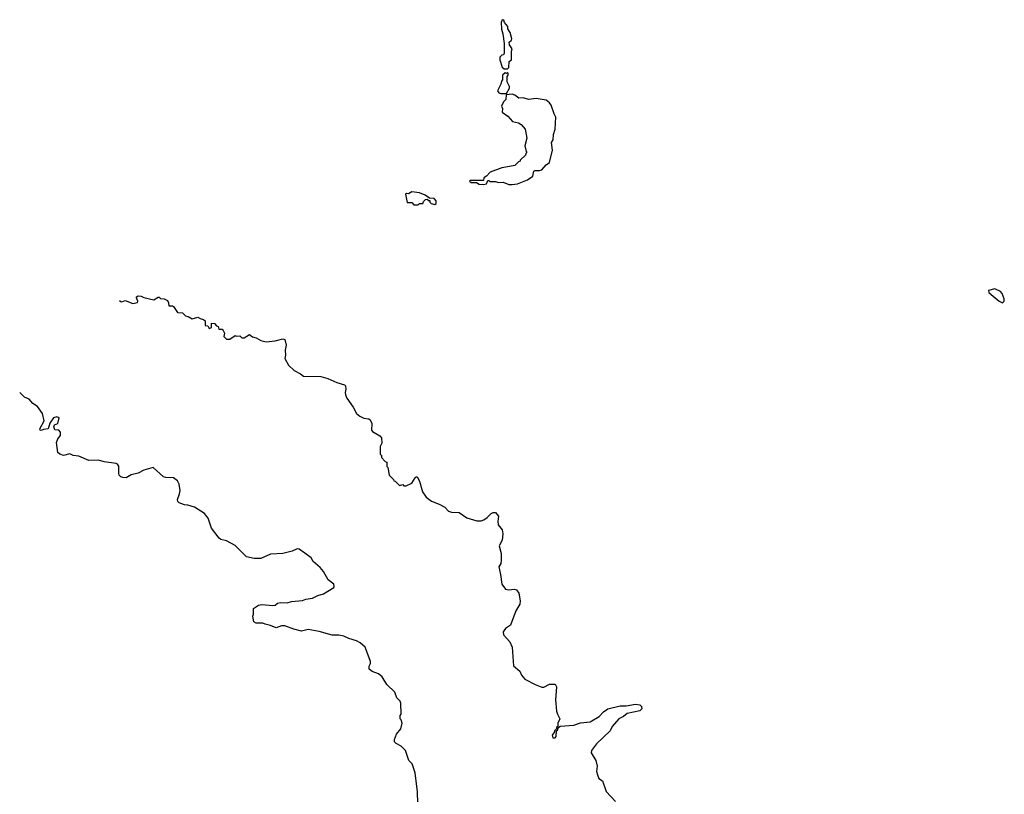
# Model space of a CAD drawing. Extents: x 1862350 to 2057294, y 212041 to 437318.
# Tile 270 of 301: x 1961319 to 1970251, y 408279 to 415310. Entities that reach past the tile are written whole.
import ezdxf

# ---------------------------------------------------------------- set-up
doc = ezdxf.new("R2010")
doc.units = 0

msp = doc.modelspace()

# ---------------------------------------------------------------- linework, layer by layer
at = {"layer": '0CON10XD'}
for points in [[(1965745, 414862.5), (1965756.7, 414875), (1965758.3, 414931.7), (1965780, 414945), (1965780, 415025), (1965787.5, 415045), (1965763, 415083), (1965760, 415105), (1965780, 415125), (1965782.5, 415135), (1965767.5, 415195), (1965748.3, 415228.3), (1965747, 415247), (1965717.5, 415285), (1965710, 415305), (1965695, 415310), (1965687.5, 415285), (1965690, 415225), (1965703, 415183), (1965712.5, 415095), (1965712.5, 415005), (1965708.3, 414991.7), (1965693, 414987), (1965675, 414970), (1965673.3, 414945), (1965695, 414880), (1965713, 414863), (1965745, 414862.5)], [(1965735, 414640), (1965763, 414687), (1965762.5, 414705), (1965740, 414745), (1965740, 414795), (1965750, 414805), (1965750, 414825), (1965745, 414827.5), (1965735, 414820), (1965723, 414827), (1965700, 414805), (1965700, 414765), (1965688.3, 414751.7), (1965682.5, 414725), (1965653.3, 414665), (1965665, 414647.5), (1965685, 414640), (1965735, 414640)], [(1965755, 413812.5), (1965785, 413813.3), (1965835, 413820), (1965925, 413856.7), (1965975, 413890), (1965983.6, 413936.4), (1965995, 413942.5), (1966035, 413940), (1966055, 413947.5), (1966096.1, 413993.9), (1966126.2, 414013.8), (1966151.2, 414125), (1966143.3, 414195), (1966159.3, 414220.7), (1966160.7, 414269.3), (1966176.2, 414315), (1966183.3, 414425), (1966166.2, 414455), (1966140, 414535), (1966125.9, 414555.9), (1966095, 414580), (1966003.6, 414593.6), (1965935, 414586.7), (1965885, 414600), (1965848.3, 414598.3), (1965810, 414625), (1965785, 414632.5), (1965731.7, 414628.3), (1965727.5, 414585), (1965707.5, 414565), (1965690, 414525), (1965697.5, 414505), (1965695, 414470), (1965747.5, 414435), (1965790, 414385), (1965844.1, 414374.1), (1965867.3, 414357.3), (1965903.3, 414315), (1965918.8, 414235), (1965900, 414165), (1965913, 414113), (1965920, 414105), (1965910, 414095), (1965908.3, 414081.7), (1965860, 414035), (1965860, 414025), (1965845, 414020), (1965810, 413985), (1965729.3, 413970.7), (1965693.6, 413966.4), (1965587.5, 413925), (1965555, 413890), (1965530, 413875), (1965525, 413850), (1965405, 413850), (1965400, 413845), (1965415, 413832.5), (1965461.7, 413831.7), (1965488.3, 413818.3), (1965525, 413813.3), (1965555, 413820), (1965565, 413850), (1965575, 413850), (1965585, 413840), (1965635, 413840), (1965663.3, 413833.3), (1965706.1, 413836.1), (1965755, 413812.5)], [(1964935, 413630), (1964945, 413640), (1964975, 413640), (1964981.7, 413658.3), (1965001.7, 413678.3), (1965015, 413680), (1965025, 413670), (1965038.3, 413668.3), (1965040, 413655), (1965051.7, 413641.7), (1965085, 413632.5), (1965097, 413643), (1965097.5, 413665), (1965078.3, 413688.3), (1965035, 413690), (1964997, 413717), (1964947, 413737), (1964875, 413746.7), (1964845, 413730), (1964828.3, 413731.7), (1964820, 413725), (1964835, 413650), (1964875, 413650), (1964895, 413630), (1964935, 413630)], [(1970235, 412741.2), (1970250, 412755), (1970250.8, 412775), (1970230, 412825), (1970215, 412843.8), (1970165, 412865.7), (1970107.5, 412852.5), (1970110, 412835), (1970131.2, 412815), (1970204.5, 412754.5), (1970235, 412741.2)], [(1962225.2, 412761.1), (1962235, 412752.5), (1962245, 412750), (1962275, 412760), (1962345, 412732.5), (1962388.3, 412741.7), (1962390, 412755), (1962377.5, 412785), (1962380, 412795), (1962395, 412802.5), (1962421.7, 412801.7), (1962445, 412787.5), (1962535, 412767.5), (1962575, 412790), (1962585, 412790), (1962595, 412780), (1962630, 412775), (1962660, 412760), (1962669.3, 412739.3), (1962671.7, 412711.7), (1962705, 412712.5), (1962715, 412707.5), (1962751.7, 412651.7), (1962795, 412650), (1962823, 412623), (1962847, 412617), (1962883.6, 412593.6), (1962935, 412610), (1962955, 412597.5), (1962985, 412590), (1963000, 412575), (1963000, 412535), (1963025, 412530), (1963038.3, 412508.3), (1963060, 412515), (1963060, 412555), (1963085, 412552.5), (1963105, 412530), (1963120, 412525), (1963125, 412500), (1963155, 412500), (1963165, 412490), (1963176.7, 412465), (1963170, 412435), (1963195, 412411.2), (1963225, 412411.2), (1963275, 412442.5), (1963285, 412437.5), (1963315, 412440), (1963335, 412422.5), (1963355, 412422.5), (1963405, 412451.2), (1963431.7, 412431.7), (1963465, 412423.3), (1963505, 412397.5), (1963555, 412386.7), (1963635, 412394), (1963705, 412413.8), (1963725, 412406.7), (1963737.1, 412355), (1963728.3, 412311.7), (1963731.2, 412265), (1963723.3, 412235), (1963757.5, 412175), (1963807.5, 412125), (1963865, 412096.7), (1963895, 412073.8), (1964050.9, 412070.9), (1964115, 412054), (1964195, 412017.5), (1964265.9, 411995.9), (1964273.3, 411985), (1964276.7, 411955), (1964270, 411925), (1964273.8, 411905), (1964286.2, 411875), (1964344.1, 411794.1), (1964373.3, 411735), (1964405, 411710), (1964442.3, 411692.3), (1964485, 411686), (1964497.1, 411677.1), (1964512.5, 411645), (1964510, 411585), (1964520.7, 411570.7), (1964585, 411532.5), (1964600, 411515), (1964603.3, 411465), (1964587.5, 411435), (1964590, 411365), (1964600, 411355), (1964600, 411335), (1964635, 411300), (1964650, 411295), (1964650, 411255), (1964660, 411245), (1964670, 411175), (1964710, 411135), (1964713.6, 411123.6), (1964725, 411120), (1964765, 411082.5), (1964795, 411090), (1964805, 411080), (1964825, 411080), (1964876.4, 411103.6), (1964905, 411150), (1964915, 411160), (1964925, 411160), (1964945, 411120), (1964974, 411025), (1965005.8, 410975.8), (1965055, 410939.2), (1965125, 410912), (1965174.1, 410884.1), (1965208.8, 410848.8), (1965235, 410840), (1965305, 410836.9), (1965375, 410788.5), (1965465, 410760.6), (1965505, 410762.5), (1965528.5, 410771.5), (1965559.5, 410790.5), (1965595, 410826.7), (1965615, 410837.5), (1965635, 410837.5), (1965662.5, 410805), (1965655.6, 410755), (1965660, 410725), (1965695, 410680), (1965703, 410643), (1965696.4, 410585), (1965669.4, 410535), (1965686.7, 410465), (1965687.5, 410405), (1965682.2, 410375), (1965664.2, 410345), (1965682, 410275), (1965693.8, 410185), (1965725, 410141.2), (1965755, 410136), (1965805, 410141.2), (1965826.2, 410135), (1965845.8, 410105.8), (1965858.8, 410035), (1965856.7, 410005), (1965820, 409945), (1965770, 409815), (1965725, 409782.5), (1965703.3, 409755), (1965708.8, 409725), (1965765, 409663.3), (1965786, 409615), (1965798.8, 409445), (1965856.8, 409396.8), (1965871.7, 409361.7), (1965902.5, 409325), (1965995, 409276.7), (1966055, 409251.2), (1966075, 409250), (1966125, 409277.5), (1966175, 409280), (1966187.5, 409255), (1966180, 409135), (1966188.8, 409035), (1966196.4, 409006.4), (1966220, 408965), (1966200, 408925), (1966200, 408895), (1966190, 408885), (1966188.3, 408871.7), (1966170, 408855), (1966170, 408845), (1966150, 408815), (1966155, 408790), (1966175, 408790), (1966187, 408803), (1966190, 408855), (1966200, 408865), (1966201.7, 408878.3), (1966223, 408897), (1966345, 408906.7), (1966405, 408928.8), (1966495, 408936.2), (1966576.7, 408985), (1966615, 409027.5), (1966655, 409053.3), (1966765, 409081.2), (1966819.5, 409080.5), (1966905.9, 409095.9), (1966945, 409092.5), (1966960, 409075), (1966961.2, 409055), (1966945, 409036.7), (1966828.3, 409011.7), (1966795, 408984), (1966755, 408963.8), (1966694.2, 408895.8), (1966673.9, 408856.1), (1966552.3, 408737.7), (1966506.7, 408675), (1966504.1, 408654.1), (1966546.7, 408585), (1966557, 408533), (1966552.5, 408485), (1966560, 408455), (1966573.6, 408423.6), (1966605, 408400), (1966640, 408305), (1966725, 408212.5)], [(1964931.4, 408195), (1964927.3, 408302.7), (1964906.2, 408475), (1964880, 408555), (1964850, 408585), (1964820, 408675), (1964780, 408715), (1964735, 408740), (1964720, 408755), (1964720, 408775), (1964737.5, 408825), (1964777, 408873), (1964787.5, 408925), (1964780, 408955), (1964770, 408965), (1964770, 408995), (1964780, 409005), (1964777, 409107), (1964770, 409125), (1964740, 409155), (1964722.5, 409205), (1964650, 409275), (1964606.7, 409345), (1964575, 409372.5), (1964515, 409393.3), (1964490, 409415), (1964488.3, 409441.7), (1964502.5, 409465), (1964502.5, 409485), (1964471.2, 409565), (1964452.5, 409615), (1964407.5, 409655), (1964375, 409673.3), (1964305, 409693.8), (1964260, 409715), (1964215, 409723.8), (1964155, 409722), (1964036.1, 409756.1), (1963935, 409773.8), (1963875, 409759.2), (1963805, 409776.7), (1963723, 409807), (1963695, 409806.7), (1963645, 409788.8), (1963595, 409812.5), (1963545, 409822.5), (1963525, 409832.5), (1963465, 409832.5), (1963443.3, 409843.3), (1963432.5, 409895), (1963440, 409915), (1963440, 409965), (1963485, 409996.2), (1963515, 410001.2), (1963615, 409993.3), (1963635, 409996.7), (1963656.4, 410013.6), (1963685, 410021.2), (1963745, 410016.7), (1963785, 410030), (1963885, 410036.7), (1963915, 410050), (1963975, 410060), (1964025, 410083.3), (1964075, 410097.5), (1964167.5, 410155), (1964172.5, 410165), (1964167.5, 410185), (1964117.5, 410225), (1964075, 410300), (1964045, 410337.5), (1963982.3, 410392.3), (1963962.5, 410425), (1963905, 410466.7), (1963855, 410502.5), (1963835, 410507.5), (1963790, 410485), (1963705, 410463.3), (1963595, 410458.6), (1963505, 410420), (1963445, 410420), (1963376.2, 410435), (1963275, 410536), (1963195, 410579.2), (1963145, 410592.5), (1963129.4, 410605), (1963059.4, 410695), (1963030, 410785), (1962995, 410826.2), (1962905, 410884.3), (1962845, 410904.2), (1962812.5, 410905), (1962765, 410925.7), (1962755, 410936), (1962750.9, 410955), (1962769.4, 411005), (1962773.2, 411036.8), (1962765.5, 411095), (1962749.5, 411125), (1962715, 411152.9), (1962645, 411154.7), (1962625, 411161.1), (1962530, 411245), (1962445, 411222.5), (1962395, 411194.6), (1962331.1, 411178.9), (1962285, 411152.5), (1962254.2, 411154.2), (1962235, 411160), (1962222.5, 411175), (1962216.9, 411195), (1962216.8, 411256.8), (1962205.7, 411275.7), (1962192.9, 411282.9), (1962085, 411297.5), (1962035, 411311.1), (1961945, 411310), (1961855, 411349.4), (1961805, 411354.4), (1961775, 411368), (1961715, 411353.1), (1961682.5, 411365), (1961665, 411380), (1961653.1, 411473.1), (1961664.3, 411505), (1961688.2, 411535), (1961689.6, 411565), (1961675, 411583.3), (1961638.3, 411588.3), (1961629.5, 411615), (1961635, 411632.5), (1961665.3, 411644.7), (1961677.1, 411695), (1961655, 411704.5), (1961625.7, 411695), (1961591.4, 411648.6), (1961576, 411595), (1961535, 411591.4), (1961515, 411581.2), (1961505, 411583.3), (1961502.9, 411595), (1961540.3, 411670.3), (1961526.3, 411736.3), (1961479.1, 411799.1), (1961437.5, 411825), (1961405, 411865.6), (1961362, 411885), (1961323, 411923), (1961318.9, 411925)]]:
    msp.add_lwpolyline(points, dxfattribs=at)

doc.saveas('drawing.dxf')
